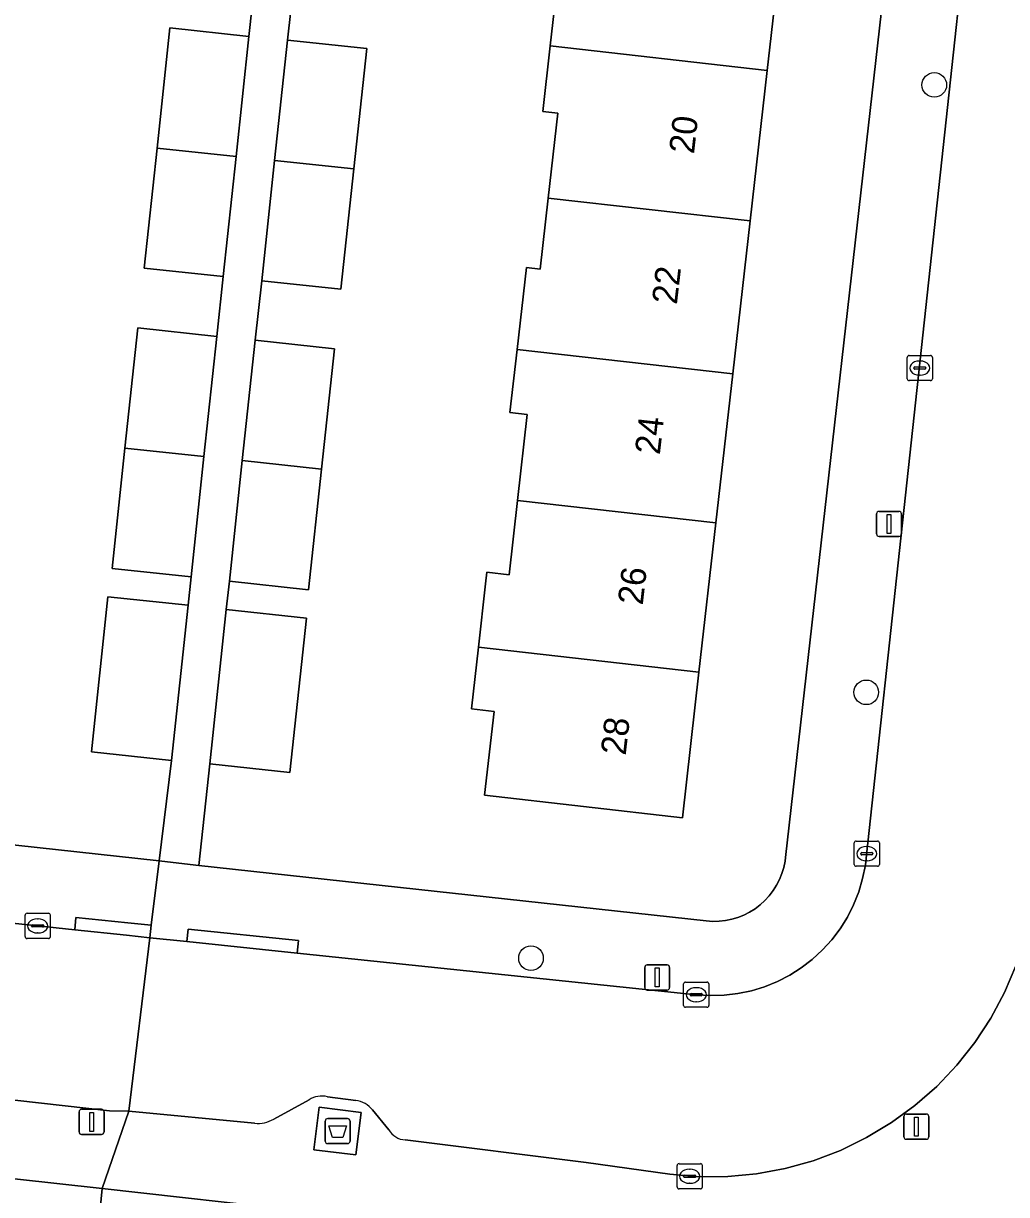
# Model space of a CAD drawing. Extents: x 162026 to 163502, y 387295 to 388169.
# Drawn here: x 162401.58 to 162440.65, y 387835.23 to 387881.76 of the extents above; entities that cross this region are included whole.
import ezdxf

# ---------------------------------------------------------------- set-up
doc = ezdxf.new("R2010")
doc.units = 0
for name, color, linetype in [('IMGEO_Afval_apart_plaats', 7, 'Continuous'), ('IMGEO_Boom', 7, 'Continuous'), ('IMGEO_Erf', 7, 'Continuous'), ('IMGEO_Groenvoorziening', 7, 'Continuous'), ('IMGEO_Kolk', 7, 'Continuous'), ('IMGEO_Lichtmast', 7, 'Continuous'), ('IMGEO_Pand', 7, 'Continuous'), ('IMGEO_Pand_nummerreeks', 7, 'Continuous'), ('IMGEO_Rijbaan_lokaal_open', 7, 'Continuous'), ('IMGEO_Voetpad_gesloten', 7, 'Continuous'), ('IMGEO_Voetpad_open', 7, 'Continuous')]:
    doc.layers.add(name, color=color, linetype=linetype)

msp = doc.modelspace()

# ---------------------------------------------------------------- linework, layer by layer
at = {"layer": 'IMGEO_Afval_apart_plaats'}
for p, q in [((162413.569, 387837.355), (162413.569, 387838.155)), ((162413.569, 387838.155), (162413.569, 387837.355)), ((162413.669, 387838.255), (162414.459, 387838.255)), ((162414.459, 387838.255), (162413.669, 387838.255)), ((162414.559, 387838.155), (162414.559, 387837.355)), ((162414.559, 387837.355), (162414.559, 387838.155)), ((162414.459, 387837.255), (162413.669, 387837.255)), ((162413.669, 387837.255), (162414.459, 387837.255))]:
    msp.add_line(p, q, dxfattribs=at)
msp.add_lwpolyline([(162413.712, 387837.969), (162414.416, 387837.969), (162414.267, 387837.499), (162413.861, 387837.499), (162413.712, 387837.969)], dxfattribs=at)
for centre, start, end in [((162413.669, 387838.155), 90, 180), ((162413.669, 387838.155), 90, 180), ((162414.459, 387838.155), 0, 90), ((162414.459, 387838.155), 360, 90), ((162413.669, 387837.355), 180, 270), ((162413.669, 387837.355), 180, 270), ((162414.459, 387837.355), 270, 0), ((162414.459, 387837.355), 270, 0)]:
    msp.add_arc(centre, 0.1, start, end, dxfattribs=at)
at = {"layer": 'IMGEO_Boom'}
for centre in [(162437.775, 387879.314), (162435.07, 387855.184), (162421.749, 387844.622)]:
    msp.add_circle(centre, 0.489, dxfattribs=at)
at = {"layer": 'IMGEO_Erf'}
for points in [[(162412.204, 387882.273), (162412.077, 387881.095), (162415.219, 387880.756), (162414.704, 387875.974), (162414.189, 387871.196), (162411.047, 387871.534), (162410.793, 387869.173), (162413.935, 387868.835), (162413.42, 387864.052), (162412.904, 387859.259), (162409.762, 387859.598), (162409.641, 387858.474), (162412.823, 387858.131), (162412.162, 387852), (162408.981, 387852.343), (162408.547, 387848.311), (162428.714, 387846.101), (162428.969, 387846.084), (162429.224, 387846.09), (162429.478, 387846.119), (162429.728, 387846.17), (162429.972, 387846.243), (162430.209, 387846.338), (162430.437, 387846.454), (162430.653, 387846.589), (162430.857, 387846.743), (162431.045, 387846.915), (162431.218, 387847.103), (162431.373, 387847.306), (162431.51, 387847.522), (162431.626, 387847.749), (162431.722, 387847.986), (162431.797, 387848.23), (162431.849, 387848.48), (162431.868, 387848.618), (162436.268, 387887.546)], [(162431.8, 387885.703), (162431.139, 387879.882), (162430.46, 387873.908), (162429.77, 387867.832), (162429.097, 387861.911), (162428.424, 387855.988), (162427.767, 387850.204), (162419.907, 387851.097), (162420.285, 387854.423), (162419.381, 387854.526), (162419.661, 387856.984), (162419.947, 387859.494), (162420, 387859.958), (162420.875, 387859.858), (162421.21, 387862.807), (162421.598, 387866.219), (162420.91, 387866.297), (162421.195, 387868.806), (162421.565, 387872.058), (162422.111, 387871.996), (162422.432, 387874.82), (162422.814, 387878.185), (162422.216, 387878.253), (162422.513, 387880.862), (162422.87, 387884.007)], [(162379.328, 387851.513), (162406.969, 387848.484), (162407.46, 387852.478), (162404.278, 387852.819), (162404.938, 387858.982), (162408.12, 387858.642), (162408.241, 387859.772), (162405.099, 387860.109), (162405.611, 387864.888), (162406.123, 387869.66), (162409.265, 387869.324), (162409.519, 387871.697), (162406.377, 387872.033), (162406.888, 387876.805), (162407.399, 387881.578), (162410.541, 387881.241), (162410.67, 387882.444)], [(162368.558, 387817.511), (162402.137, 387808.789), (162404.707, 387835.468), (162375.021, 387838.745)]]:
    msp.add_lwpolyline(points, dxfattribs=at)
at = {"layer": 'IMGEO_Groenvoorziening'}
msp.add_lwpolyline([(162409.719, 387806.82), (162412.755, 387834.579), (162404.707, 387835.468), (162402.137, 387808.789)], close=True, dxfattribs=at)
at = {"layer": 'IMGEO_Kolk'}
for p, q in [((162436.7, 387867.639), (162436.7, 387868.491)), ((162436.775, 387868.565), (162437.627, 387868.565)), ((162437.701, 387868.491), (162437.701, 387867.639)), ((162436.959, 387868.059), (162436.959, 387868.071)), ((162437.397, 387868.022), (162436.999, 387868.022)), ((162437.002, 387868.108), (162437.4, 387868.108)), ((162437.188, 387868.345), (162437.213, 387868.345)), ((162437.443, 387868.071), (162437.443, 387868.059)), ((162437.627, 387867.565), (162436.775, 387867.565)), ((162437.211, 387867.785), (162437.186, 387867.785)), ((162434.591, 387848.35), (162434.591, 387849.202)), ((162434.666, 387849.276), (162435.518, 387849.276)), ((162435.079, 387849.056), (162435.104, 387849.056)), ((162435.592, 387849.202), (162435.592, 387848.35)), ((162434.85, 387848.77), (162434.85, 387848.782)), ((162435.288, 387848.733), (162434.89, 387848.733)), ((162434.893, 387848.819), (162435.291, 387848.819)), ((162435.102, 387848.496), (162435.077, 387848.496)), ((162435.334, 387848.782), (162435.334, 387848.77)), ((162435.518, 387848.276), (162434.666, 387848.276)), ((162401.647, 387845.479), (162401.647, 387846.331)), ((162401.722, 387846.405), (162402.574, 387846.405)), ((162402.135, 387846.185), (162402.16, 387846.185)), ((162402.648, 387846.331), (162402.648, 387845.479)), ((162401.906, 387845.899), (162401.906, 387845.911)), ((162402.344, 387845.862), (162401.946, 387845.862)), ((162401.949, 387845.948), (162402.347, 387845.948)), ((162402.158, 387845.625), (162402.133, 387845.625)), ((162402.39, 387845.911), (162402.39, 387845.899)), ((162402.574, 387845.405), (162401.722, 387845.405)), ((162427.815, 387842.746), (162427.815, 387843.598)), ((162427.89, 387843.672), (162428.742, 387843.672)), ((162428.303, 387843.452), (162428.328, 387843.452)), ((162428.816, 387843.598), (162428.816, 387842.746)), ((162428.074, 387843.166), (162428.074, 387843.178)), ((162428.512, 387843.129), (162428.114, 387843.129)), ((162428.117, 387843.215), (162428.515, 387843.215)), ((162428.326, 387842.892), (162428.301, 387842.892)), ((162428.558, 387843.178), (162428.558, 387843.166)), ((162428.742, 387842.672), (162427.89, 387842.672)), ((162427.556, 387835.534), (162427.556, 387836.386)), ((162427.631, 387836.46), (162428.483, 387836.46)), ((162428.557, 387836.386), (162428.557, 387835.534)), ((162427.815, 387835.954), (162427.815, 387835.966)), ((162428.253, 387835.917), (162427.855, 387835.917)), ((162427.858, 387836.003), (162428.256, 387836.003)), ((162428.044, 387836.24), (162428.069, 387836.24)), ((162428.299, 387835.966), (162428.299, 387835.954)), ((162428.483, 387835.46), (162427.631, 387835.46)), ((162428.067, 387835.68), (162428.042, 387835.68))]:
    msp.add_line(p, q, dxfattribs=at)
for points in [[(162436.7, 387867.639), (162436.7, 387868.491)], [(162436.775, 387868.565), (162437.627, 387868.565)], [(162437.701, 387868.491), (162437.701, 387867.639)], [(162437.627, 387867.565), (162436.775, 387867.565)], [(162434.591, 387848.35), (162434.591, 387849.202)], [(162434.666, 387849.276), (162435.518, 387849.276)], [(162435.592, 387849.202), (162435.592, 387848.35)], [(162435.518, 387848.276), (162434.666, 387848.276)], [(162401.647, 387845.479), (162401.647, 387846.331)], [(162401.722, 387846.405), (162402.574, 387846.405)], [(162402.648, 387846.331), (162402.648, 387845.479)], [(162402.574, 387845.405), (162401.722, 387845.405)], [(162427.815, 387842.746), (162427.815, 387843.598)], [(162427.89, 387843.672), (162428.742, 387843.672)], [(162428.816, 387843.598), (162428.816, 387842.746)], [(162428.742, 387842.672), (162427.89, 387842.672)], [(162427.556, 387835.534), (162427.556, 387836.386)], [(162427.631, 387836.46), (162428.483, 387836.46)], [(162428.557, 387836.386), (162428.557, 387835.534)], [(162428.483, 387835.46), (162427.631, 387835.46)]]:
    msp.add_lwpolyline(points, dxfattribs=at)
for centre, radius, start, end in [((162436.777, 387868.489), 0.0765, 91.552, 178.448), ((162436.777, 387868.489), 0.0765, 91.552, 178.448), ((162437.625, 387868.489), 0.0765, 1.552, 88.448), ((162437.625, 387868.489), 0.0765, 1.552, 88.448), ((162436.999, 387868.068), 0.0403, 85.8775, 175.7526), ((162436.996, 387868.058), 0.0366, 178.938, 274.7102), ((162437.4, 387868.065), 0.043, 264.8664, 352.4533), ((162437.404, 387868.07), 0.0386, 1.7309, 96.639), ((162436.777, 387867.641), 0.0765, 181.552, 268.448), ((162436.777, 387867.641), 0.0765, 181.552, 268.448), ((162437.625, 387867.641), 0.0765, 271.552, 358.448), ((162437.625, 387867.641), 0.0765, 271.552, 358.448), ((162434.668, 387849.2), 0.0765, 91.552, 178.448), ((162434.668, 387849.2), 0.0765, 91.552, 178.448), ((162435.516, 387849.2), 0.0765, 1.552, 88.448), ((162435.516, 387849.2), 0.0765, 1.552, 88.448), ((162434.89, 387848.779), 0.0403, 85.8775, 175.7526), ((162434.887, 387848.769), 0.0366, 178.938, 274.7102), ((162435.291, 387848.776), 0.043, 264.8664, 352.4533), ((162435.295, 387848.781), 0.0386, 1.7309, 96.639), ((162434.668, 387848.352), 0.0765, 181.552, 268.448), ((162434.668, 387848.352), 0.0765, 181.552, 268.448), ((162435.516, 387848.352), 0.0765, 271.552, 358.448), ((162435.516, 387848.352), 0.0765, 271.552, 358.448), ((162401.724, 387846.329), 0.0765, 91.552, 178.448), ((162401.724, 387846.329), 0.0765, 91.552, 178.448), ((162402.572, 387846.329), 0.0765, 1.552, 88.448), ((162402.572, 387846.329), 0.0765, 1.552, 88.448), ((162401.946, 387845.908), 0.0403, 85.8775, 175.7526), ((162401.943, 387845.898), 0.0366, 178.938, 274.7102), ((162402.347, 387845.905), 0.043, 264.8664, 352.4533), ((162402.351, 387845.91), 0.0386, 1.7309, 96.639), ((162401.724, 387845.481), 0.0765, 181.552, 268.448), ((162401.724, 387845.481), 0.0765, 181.552, 268.448), ((162402.572, 387845.481), 0.0765, 271.552, 358.448), ((162402.572, 387845.481), 0.0765, 271.552, 358.448), ((162427.892, 387843.596), 0.0765, 91.552, 178.448), ((162427.892, 387843.596), 0.0765, 91.552, 178.448), ((162428.74, 387843.596), 0.0765, 1.552, 88.448), ((162428.74, 387843.596), 0.0765, 1.552, 88.448), ((162428.114, 387843.175), 0.0403, 85.8775, 175.7526), ((162428.111, 387843.165), 0.0366, 178.938, 274.7102), ((162428.515, 387843.172), 0.043, 264.8664, 352.4533), ((162428.519, 387843.177), 0.0386, 1.7309, 96.639), ((162427.892, 387842.748), 0.0765, 181.552, 268.448), ((162427.892, 387842.748), 0.0765, 181.552, 268.448), ((162428.74, 387842.748), 0.0765, 271.552, 358.448), ((162428.74, 387842.748), 0.0765, 271.552, 358.448), ((162427.633, 387836.384), 0.0765, 91.552, 178.448), ((162427.633, 387836.384), 0.0765, 91.552, 178.448), ((162428.481, 387836.384), 0.0765, 1.552, 88.448), ((162428.481, 387836.384), 0.0765, 1.552, 88.448), ((162427.855, 387835.963), 0.0403, 85.8775, 175.7526), ((162427.852, 387835.953), 0.0366, 178.938, 274.7102), ((162428.256, 387835.96), 0.043, 264.8664, 352.4533), ((162428.26, 387835.965), 0.0386, 1.7309, 96.639), ((162427.633, 387835.536), 0.0765, 181.552, 268.448), ((162427.633, 387835.536), 0.0765, 181.552, 268.448), ((162428.481, 387835.536), 0.0765, 271.552, 358.448), ((162428.481, 387835.536), 0.0765, 271.552, 358.448)]:
    msp.add_arc(centre, radius, start, end, dxfattribs=at)
for centre, major_axis, ratio, start_param, end_param in [((162437.187, 387868.065), (-0.387, 0.002), 0.722429, 4.712389, 7.853982), ((162437.212, 387868.065), (-0.39, 0.002), 0.717154, 1.570796, 4.712389), ((162435.078, 387848.776), (-0.387, 0.002), 0.722429, 4.712389, 7.853982), ((162435.103, 387848.776), (-0.39, 0.002), 0.717154, 1.570796, 4.712389), ((162402.134, 387845.905), (-0.387, 0.002), 0.722429, 4.712389, 7.853982), ((162402.159, 387845.905), (-0.39, 0.002), 0.717154, 1.570796, 4.712389), ((162428.302, 387843.172), (-0.387, 0.002), 0.722429, 4.712389, 7.853982), ((162428.327, 387843.172), (-0.39, 0.002), 0.717154, 1.570796, 4.712389), ((162428.043, 387835.96), (-0.387, 0.002), 0.722429, 4.712389, 7.853982), ((162428.068, 387835.96), (-0.39, 0.002), 0.717154, 1.570796, 4.712389)]:
    msp.add_ellipse(centre, major_axis=major_axis, ratio=ratio, start_param=start_param, end_param=end_param, dxfattribs=at)
at = {"layer": 'IMGEO_Lichtmast'}
for p, q in [((162435.582, 387862.374), (162436.372, 387862.374)), ((162436.372, 387862.374), (162435.582, 387862.374)), ((162435.482, 387861.474), (162435.482, 387862.274)), ((162435.482, 387862.274), (162435.482, 387861.474)), ((162436.472, 387862.274), (162436.472, 387861.474)), ((162436.472, 387861.474), (162436.472, 387862.274)), ((162436.372, 387861.374), (162435.582, 387861.374)), ((162435.582, 387861.374), (162436.372, 387861.374)), ((162426.269, 387843.459), (162426.269, 387844.259)), ((162426.269, 387844.259), (162426.269, 387843.459)), ((162426.369, 387844.359), (162427.159, 387844.359)), ((162427.159, 387844.359), (162426.369, 387844.359)), ((162427.259, 387844.259), (162427.259, 387843.459)), ((162427.259, 387843.459), (162427.259, 387844.259)), ((162427.159, 387843.359), (162426.369, 387843.359)), ((162426.369, 387843.359), (162427.159, 387843.359)), ((162403.892, 387838.619), (162404.682, 387838.619)), ((162404.682, 387838.619), (162403.892, 387838.619)), ((162403.792, 387837.719), (162403.792, 387838.519)), ((162403.792, 387838.519), (162403.792, 387837.719)), ((162404.782, 387838.519), (162404.782, 387837.719)), ((162404.782, 387837.719), (162404.782, 387838.519)), ((162436.565, 387837.529), (162436.565, 387838.329)), ((162436.565, 387838.329), (162436.565, 387837.529)), ((162436.665, 387838.429), (162437.455, 387838.429)), ((162437.455, 387838.429), (162436.665, 387838.429)), ((162437.555, 387838.329), (162437.555, 387837.529)), ((162437.555, 387837.529), (162437.555, 387838.329)), ((162404.682, 387837.619), (162403.892, 387837.619)), ((162403.892, 387837.619), (162404.682, 387837.619)), ((162437.455, 387837.429), (162436.665, 387837.429)), ((162436.665, 387837.429), (162437.455, 387837.429))]:
    msp.add_line(p, q, dxfattribs=at)
for points in [[(162435.902, 387862.249), (162436.052, 387862.249), (162436.052, 387861.499), (162435.902, 387861.499), (162435.902, 387862.249)], [(162426.689, 387844.234), (162426.839, 387844.234), (162426.839, 387843.484), (162426.689, 387843.484), (162426.689, 387844.234)], [(162404.212, 387838.494), (162404.362, 387838.494), (162404.362, 387837.744), (162404.212, 387837.744), (162404.212, 387838.494)], [(162436.985, 387838.304), (162437.135, 387838.304), (162437.135, 387837.554), (162436.985, 387837.554), (162436.985, 387838.304)]]:
    msp.add_lwpolyline(points, dxfattribs=at)
for centre, start, end in [((162435.582, 387862.274), 90, 180), ((162435.582, 387862.274), 90, 180), ((162436.372, 387862.274), 0, 90), ((162436.372, 387862.274), 360, 90), ((162435.582, 387861.474), 180, 270), ((162435.582, 387861.474), 180, 270), ((162436.372, 387861.474), 270, 0), ((162436.372, 387861.474), 270, 0), ((162426.369, 387844.259), 90, 180), ((162426.369, 387844.259), 90, 180), ((162427.159, 387844.259), 0, 90), ((162427.159, 387844.259), 360, 90), ((162426.369, 387843.459), 180, 270), ((162426.369, 387843.459), 180, 270), ((162427.159, 387843.459), 270, 0), ((162427.159, 387843.459), 270, 0), ((162403.892, 387838.519), 90, 180), ((162403.892, 387838.519), 90, 180), ((162404.682, 387838.519), 0, 90), ((162404.682, 387838.519), 360, 90), ((162436.665, 387838.329), 90, 180), ((162436.665, 387838.329), 90, 180), ((162437.455, 387838.329), 0, 90), ((162437.455, 387838.329), 360, 90), ((162403.892, 387837.719), 180, 270), ((162403.892, 387837.719), 180, 270), ((162404.682, 387837.719), 270, 0), ((162404.682, 387837.719), 270, 0), ((162436.665, 387837.529), 180, 270), ((162436.665, 387837.529), 180, 270), ((162437.455, 387837.529), 270, 0), ((162437.455, 387837.529), 270, 0)]:
    msp.add_arc(centre, 0.1, start, end, dxfattribs=at)
at = {"layer": 'IMGEO_Pand'}
for points in [[(162423.788, 387886.613), (162423.484, 387883.938), (162422.87, 387884.007), (162422.513, 387880.862), (162431.139, 387879.882), (162431.8, 387885.703)], [(162410.541, 387881.241), (162407.399, 387881.578), (162406.888, 387876.805), (162410.03, 387876.468)], [(162412.077, 387881.095), (162411.562, 387876.312), (162414.704, 387875.974), (162415.219, 387880.756)], [(162430.46, 387873.908), (162431.139, 387879.882), (162422.513, 387880.862), (162422.216, 387878.253), (162422.814, 387878.185), (162422.432, 387874.82)], [(162410.03, 387876.468), (162406.888, 387876.805), (162406.377, 387872.033), (162409.519, 387871.697)], [(162414.704, 387875.974), (162411.562, 387876.312), (162411.047, 387871.534), (162414.189, 387871.196)], [(162429.77, 387867.832), (162430.46, 387873.908), (162422.432, 387874.82), (162422.111, 387871.996), (162421.565, 387872.058), (162421.195, 387868.806)], [(162409.265, 387869.324), (162406.123, 387869.66), (162405.611, 387864.888), (162408.753, 387864.551)], [(162410.793, 387869.173), (162410.278, 387864.391), (162413.42, 387864.052), (162413.935, 387868.835)], [(162421.195, 387868.806), (162420.91, 387866.297), (162421.598, 387866.219), (162421.21, 387862.807), (162429.097, 387861.911), (162429.77, 387867.832)], [(162408.753, 387864.551), (162405.611, 387864.888), (162405.099, 387860.109), (162408.241, 387859.772)], [(162413.42, 387864.052), (162410.278, 387864.391), (162409.762, 387859.598), (162412.904, 387859.259)], [(162428.424, 387855.988), (162429.097, 387861.911), (162421.21, 387862.807), (162420.875, 387859.858), (162420, 387859.958), (162419.947, 387859.494), (162419.661, 387856.984)], [(162408.12, 387858.642), (162404.938, 387858.982), (162404.278, 387852.819), (162407.46, 387852.478)], [(162409.641, 387858.474), (162408.981, 387852.343), (162412.162, 387852), (162412.823, 387858.131)], [(162419.661, 387856.984), (162419.381, 387854.526), (162420.285, 387854.423), (162419.907, 387851.097), (162427.767, 387850.204), (162428.424, 387855.988)]]:
    msp.add_lwpolyline(points, close=True, dxfattribs=at)
at = {"layer": 'IMGEO_Rijbaan_lokaal_open'}
for points in [[(162439.395, 387888.569), (162435.074, 387848.602), (162435.036, 387848.32), (162434.927, 387847.782), (162434.771, 387847.257), (162434.567, 387846.747), (162434.32, 387846.258), (162434.029, 387845.792), (162433.698, 387845.355), (162433.33, 387844.949), (162432.926, 387844.577), (162432.491, 387844.243), (162432.028, 387843.949), (162431.54, 387843.698), (162431.032, 387843.491), (162430.507, 387843.33), (162429.971, 387843.217), (162429.426, 387843.152), (162428.878, 387843.137), (162428.33, 387843.17), (162412.453, 387844.826), (162408.074, 387845.283), (162406.607, 387845.436), (162405.768, 387838.551), (162410.768, 387838.069)], [(162398.516, 387839.292), (162405.005, 387838.558), (162405.768, 387838.551), (162406.607, 387845.436), (162405.676, 387845.533), (162403.616, 387845.748), (162378.602, 387848.424)], [(162438.666, 387840.369), (162439.384, 387841.273), (162440.018, 387842.237), (162440.564, 387843.255), (162441.017, 387844.317)], [(162416.751, 387837.401), (162423.936, 387836.51), (162427.262, 387836.039), (162428.412, 387835.942), (162429.567, 387835.948), (162430.716, 387836.056), (162431.851, 387836.268), (162432.963, 387836.579), (162434.042, 387836.989), (162435.081, 387837.494), (162436.07, 387838.089), (162437.002, 387838.77), (162437.87, 387839.532), (162438.666, 387840.369)], [(162413.659, 387839.116), (162414.783, 387838.966)], [(162411.524, 387838.231), (162412.933, 387838.994)], [(162415.456, 387838.595), (162416.093, 387837.803)]]:
    msp.add_lwpolyline(points, dxfattribs=at)
for centre, radius, start, end in [((162413.433, 387838.238), 0.907, 75.5838, 123.4943), ((162414.682, 387837.987), 0.984, 38.1573, 84.1101), ((162410.914, 387839.233), 1.173, 262.858, 301.3315), ((162416.811, 387838.238), 0.839, 211.2255, 265.9294)]:
    msp.add_arc(centre, radius, start, end, dxfattribs=at)
at = {"layer": 'IMGEO_Voetpad_gesloten'}
msp.add_lwpolyline([(162415.006, 387838.495), (162413.337, 387838.706), (162413.123, 387837.016), (162414.792, 387836.805)], close=True, dxfattribs=at)
at = {"layer": 'IMGEO_Voetpad_open'}
for points in [[(162410.768, 387838.069), (162405.768, 387838.551), (162404.707, 387835.468), (162412.755, 387834.579), (162414.185, 387834.452), (162433.542, 387832.307), (162436.937, 387831.931), (162437.488, 387831.826), (162437.785, 387831.769), (162443.098, 387831.258), (162451.123, 387903.043)], [(162436.268, 387887.546), (162431.868, 387848.618), (162431.849, 387848.48), (162431.797, 387848.23), (162431.722, 387847.986), (162431.626, 387847.749), (162431.51, 387847.522), (162431.373, 387847.306), (162431.218, 387847.103), (162431.045, 387846.915), (162430.857, 387846.743), (162430.653, 387846.589), (162430.437, 387846.454), (162430.209, 387846.338), (162429.972, 387846.243), (162429.728, 387846.17), (162429.478, 387846.119), (162429.224, 387846.09), (162428.969, 387846.084), (162428.714, 387846.101), (162408.547, 387848.311), (162408.436, 387848.323), (162406.969, 387848.484), (162406.658, 387845.933), (162406.607, 387845.436), (162408.074, 387845.283), (162408.125, 387845.78), (162412.504, 387845.323), (162412.453, 387844.826), (162428.33, 387843.17), (162428.878, 387843.137), (162429.426, 387843.152), (162429.971, 387843.217), (162430.507, 387843.33), (162431.032, 387843.491), (162431.54, 387843.698), (162432.028, 387843.949), (162432.491, 387844.243), (162432.926, 387844.577), (162433.33, 387844.949), (162433.698, 387845.355), (162434.029, 387845.792), (162434.32, 387846.258), (162434.567, 387846.747), (162434.771, 387847.257), (162434.927, 387847.782), (162435.036, 387848.32), (162435.074, 387848.602), (162439.395, 387888.569)], [(162410.67, 387882.444), (162410.541, 387881.241), (162410.03, 387876.468), (162409.519, 387871.697), (162409.265, 387869.324), (162408.753, 387864.551), (162408.241, 387859.772), (162408.12, 387858.642), (162407.46, 387852.478), (162406.969, 387848.484), (162408.436, 387848.323), (162408.547, 387848.311), (162408.981, 387852.343), (162409.641, 387858.474), (162409.762, 387859.598), (162410.278, 387864.391), (162410.793, 387869.173), (162411.047, 387871.534), (162411.562, 387876.312), (162412.077, 387881.095), (162412.204, 387882.273)], [(162378.602, 387848.424), (162403.616, 387845.748), (162403.667, 387846.245), (162405.724, 387846.03), (162406.658, 387845.933), (162406.969, 387848.484), (162379.328, 387851.513)], [(162441.017, 387844.317), (162440.564, 387843.255), (162440.018, 387842.237), (162439.384, 387841.273), (162438.666, 387840.369), (162437.87, 387839.532), (162437.002, 387838.77), (162436.07, 387838.089), (162435.081, 387837.494), (162434.042, 387836.989), (162432.963, 387836.579), (162431.851, 387836.268), (162430.716, 387836.056), (162429.567, 387835.948), (162428.412, 387835.942), (162427.262, 387836.039), (162423.936, 387836.51), (162416.751, 387837.401)], [(162405.768, 387838.551), (162405.005, 387838.558), (162398.516, 387839.292)], [(162414.783, 387838.966), (162413.659, 387839.116)], [(162375.021, 387838.745), (162404.707, 387835.468), (162405.768, 387838.551)], [(162412.933, 387838.994), (162411.524, 387838.231)], [(162416.093, 387837.803), (162415.456, 387838.595)]]:
    msp.add_lwpolyline(points, dxfattribs=at)
for points in [[(162403.616, 387845.748), (162405.676, 387845.533), (162406.607, 387845.436), (162406.658, 387845.933), (162405.724, 387846.03), (162403.667, 387846.245)], [(162412.453, 387844.826), (162412.504, 387845.323), (162408.125, 387845.78), (162408.074, 387845.283)], [(162415.006, 387838.495), (162414.792, 387836.805), (162413.123, 387837.016), (162413.337, 387838.706)]]:
    msp.add_lwpolyline(points, close=True, dxfattribs=at)
for centre, radius, start, end in [((162413.433, 387838.238), 0.907, 75.5838, 123.4943), ((162414.682, 387837.987), 0.984, 38.1573, 84.1101), ((162410.914, 387839.233), 1.173, 262.858, 301.3315), ((162416.811, 387838.238), 0.839, 211.2255, 265.9294)]:
    msp.add_arc(centre, radius, start, end, dxfattribs=at)

# ---------------------------------------------------------------- texts
at = {"layer": 'IMGEO_Pand_nummerreeks'}
for s, p in [('20', (162428.224, 387876.547)), ('22', (162427.545, 387870.568)), ('24', (162426.867, 387864.599)), ('26', (162426.188, 387858.626)), ('28', (162425.51, 387852.657))]:
    msp.add_text(s, height=1, rotation=83.5182, dxfattribs=at).set_placement(p)

doc.saveas('drawing.dxf')
